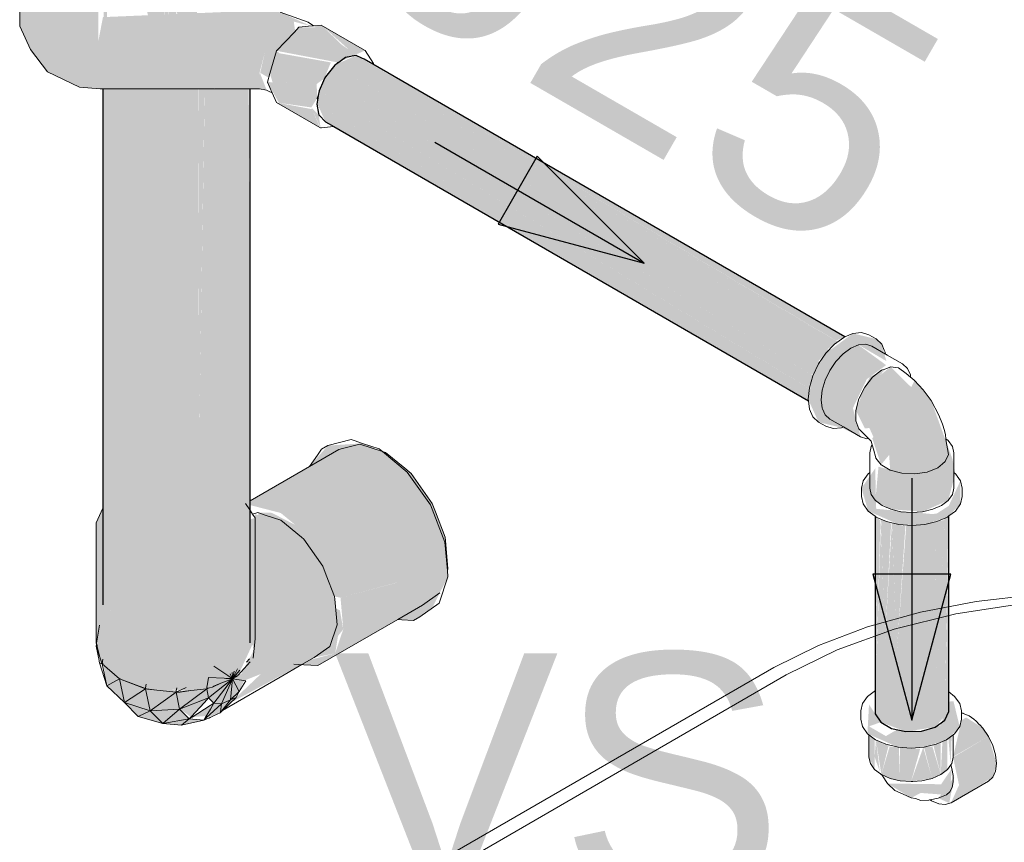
# Model space of a CAD drawing. Header units: millimetres. Extents: x 567 to 934, y -1 to 364.
# Tile 554 of 656: x 743.82 to 744.635, y 65.762 to 66.442. Entities that reach past the tile are written whole.
import ezdxf

# ---------------------------------------------------------------- set-up
doc = ezdxf.new("R2010")
doc.units = ezdxf.units.MM
doc.header["$MEASUREMENT"] = 0
doc.linetypes.add('NULL', pattern=[0])
for name, color, linetype, lineweight in [('AF-Condutos', 140, 'Continuous', 25), ('AF-Conexões', 152, 'Continuous', 18), ('AF-Curva de transposição', 152, 'Continuous', 18), ('AF-Peça de utilização', 152, 'Continuous', 18), ('AF-Sentido conduto', 140, 'Continuous', 30), ('AF-Textos conduto', 7, 'Continuous', 9), ('Peças hidrossanitárias', 7, 'Continuous', 13), ('Textos', 7, 'Continuous', 9)]:
    doc.layers.add(name, color=color, linetype=linetype, lineweight=lineweight)
doc.styles.add('Arial', font='arial.ttf')

msp = doc.modelspace()

# ---------------------------------------------------------------- hatches: boundary and pattern name
at = {"layer": 'AF-Condutos', "linetype": 'Continuous'}
for points in [[(743.94011, 66.38449), (743.94011, 67.32787), (743.92554, 66.44927)], [(744.01067, 65.92632), (744.01085, 66.14519), (744.00981, 66.38449), (744.00314, 66.38449), (744.00425, 66.16218), (744.00382, 66.16329), (743.9986, 66.38449), (743.97342, 66.38449), (743.96883, 66.09937), (743.9679, 66.38449), (743.94278, 66.38449), (743.94219, 66.44927), (743.94394, 66.38449), (743.94368, 66.44927), (743.94886, 66.38449), (743.96433, 67.26024), (743.94011, 67.26208), (743.94011, 66.44927), (743.94054, 66.38449), (743.89355, 66.38449), (743.89261, 66.44927), (743.88925, 67.2881), (743.88974, 66.44927), (743.88925, 66.38449), (743.88921, 65.95792), (743.89833, 65.96788), (743.89833, 65.9047), (743.89958, 66.00348), (743.91634, 65.98096), (743.92259, 65.98457), (743.94011, 65.98314), (743.94011, 65.89665), (743.94418, 65.89871), (743.95686, 65.92887), (743.96554, 65.98104), (743.96554, 65.89297), (743.96744, 66.01046), (743.98198, 65.93071), (743.98784, 65.966), (743.98823, 65.91372), (743.98963, 66.02327), (744.00224, 65.92391), (744.00428, 65.91311)], [(743.96703, 66.38449), (743.96554, 67.26837), (743.96554, 66.44928)], [(743.96554, 66.38449), (743.96554, 67.26193), (743.96436, 67.26184), (743.95001, 66.44927)], [(744.09853, 66.41217), (744.08101, 66.40419), (744.48943, 66.16839), (744.48952, 66.16849), (744.11268, 66.39669), (744.49695, 66.17547)], [(744.13527, 66.39096), (744.09853, 66.41217), (744.5042, 66.17128)], [(744.10522, 66.40908), (744.50211, 66.17919), (744.50286, 66.1795)], [(744.10522, 66.40908), (744.11417, 66.40368), (744.50211, 66.17919)], [(744.08144, 66.40392), (744.07321, 66.39449), (744.48202, 66.15846), (744.48212, 66.1586)], [(744.48898, 66.16865), (744.08101, 66.40419), (744.48087, 66.15936)], [(744.11417, 66.40368), (744.13527, 66.39096), (744.51276, 66.17301)], [(744.06792, 66.38302), (744.47638, 66.1472), (744.47643, 66.14736), (744.07281, 66.39361)], [(744.07321, 66.39449), (744.07281, 66.39361), (744.47643, 66.14737)], [(744.47503, 66.14823), (744.48745, 66.15533), (744.07321, 66.39449)], [(744.49641, 66.17577), (744.11268, 66.39669), (744.48835, 66.1692)], [(743.96883, 66.09937), (743.97331, 66.38449), (743.96807, 66.38449)], [(744.00425, 66.16218), (744.00314, 66.38449), (743.9986, 66.38449), (744.00382, 66.16329)], [(744.01085, 66.14519), (744.01085, 66.38449), (744.00992, 66.38449)], [(744.13527, 66.39096), (744.49559, 66.17641), (744.50209, 66.17918)], [(744.06605, 66.37177), (744.4734, 66.13659), (744.47342, 66.13674), (744.06856, 66.38263)], [(744.47331, 66.13685), (744.47638, 66.1472), (744.06792, 66.38302)], [(744.06605, 66.37177), (744.47261, 66.12922), (744.4734, 66.13659)], [(744.07321, 66.35733), (744.47267, 66.12671), (744.08342, 66.35365), (744.47237, 66.12918), (744.47261, 66.12922), (744.06697, 66.37122)], [(744.47237, 66.12696), (744.47259, 66.12904), (744.08342, 66.35365)], [(744.58881, 66.03147), (744.58597, 65.88819), (744.58554, 66.02901), (744.58507, 66.02946), (744.5791, 65.89337), (744.57758, 66.02614), (744.55365, 66.02392), (744.54582, 65.91843), (744.54174, 66.02576), (744.53595, 65.92586), (744.53274, 66.02886), (744.5292, 65.91298), (744.52805, 66.03117), (744.52855, 65.91327), (744.52799, 65.86795), (744.53255, 65.86109), (744.55344, 65.85325), (744.5775, 65.85698), (744.58881, 65.86979)], [(744.52855, 65.91327), (744.52799, 66.03121), (744.52799, 65.91352)], [(744.5292, 65.91298), (744.53228, 66.02798), (744.52812, 66.03112)], [(744.53595, 65.92586), (744.54115, 66.02513), (744.53283, 66.02882)], [(744.58501, 66.02822), (744.57759, 66.02644), (744.5791, 65.89337)], [(744.58853, 66.03099), (744.58554, 66.02967), (744.58596, 65.88785)], [(743.99548, 65.91066), (744.00223, 65.92386), (743.98963, 66.02327), (743.98934, 65.99675)], [(744.54582, 65.91843), (744.55296, 66.02308), (744.54182, 66.02574)], [(743.98198, 65.93071), (743.96744, 66.01046), (743.96661, 65.95775)], [(743.93085, 65.92752), (743.92224, 65.90782), (743.92812, 65.91113)]]:
    msp.add_hatch(color=151, dxfattribs=at).paths.add_polyline_path(points)
at = {"layer": 'AF-Conexões', "linetype": 'Continuous'}
for points in [[(744.50021, 66.10447), (744.5159, 66.09689), (744.50953, 66.12065), (744.52099, 66.14451), (744.537, 66.15619), (744.51419, 66.17282), (744.53333, 66.17344), (744.52865, 66.17778), (744.50956, 66.18235), (744.48722, 66.16606), (744.47644, 66.14739), (744.4725, 66.12811), (744.48112, 66.10905)], [(744.50137, 66.11014), (744.51419, 66.17282), (744.5119, 66.17259)], [(744.53333, 66.17344), (744.5144, 66.17284), (744.53717, 66.15957)], [(744.59429, 66.06643), (744.59183, 66.07862), (744.57426, 66.12684), (744.56059, 66.14345), (744.55776, 66.13794), (744.54073, 66.15468), (744.51931, 66.13793), (744.51194, 66.11872), (744.51938, 66.10386), (744.53708, 66.10537), (744.52552, 66.09577), (744.53286, 66.07387), (744.53949, 66.08194), (744.54038, 66.06947), (744.53072, 66.07227), (744.52811, 66.04437), (744.54084, 66.03702), (744.56723, 66.03502), (744.58835, 66.04437)], [(744.53668, 66.15317), (744.52364, 66.14644), (744.51385, 66.12718)], [(744.51365, 66.12524), (744.52692, 66.0959), (744.53965, 66.10326)], [(744.51659, 66.05441), (744.52217, 66.03559), (744.54746, 66.02439), (744.56901, 66.02439), (744.58768, 66.03061), (744.59845, 66.04139), (744.59845, 66.06063), (744.58881, 66.03985), (744.57905, 66.03359), (744.55823, 66.03037), (744.52879, 66.03741), (744.52799, 66.07081)], [(744.52879, 66.03741), (744.55823, 66.03037), (744.57541, 66.03303)]]:
    msp.add_hatch(color=161, dxfattribs=at).paths.add_polyline_path(points)
at = {"layer": 'AF-Curva de transposição', "linetype": 'Continuous'}
for points in [[(743.88206, 66.52559), (743.86661, 66.54558), (743.83573, 66.53909), (743.82033, 66.51246), (743.82034, 66.43627), (743.82924, 66.41709), (743.84347, 66.3986), (743.86968, 66.3859), (743.88678, 66.38449), (744.01085, 66.3853), (744.01874, 66.39791), (744.02317, 66.41496), (744.03204, 66.41511), (744.0482, 66.43218), (744.04703, 66.44014), (744.06116, 66.43645), (744.03585, 66.44787), (744.01875, 66.44928), (743.88921, 66.44382), (743.88527, 66.42332), (743.86968, 66.43238), (743.88091, 66.45021), (743.87193, 66.45456), (743.88543, 66.44151), (743.87643, 66.45525), (743.8855, 66.44948), (743.88606, 66.51246)], [(743.8855, 66.44927), (743.88091, 66.45021), (743.86968, 66.43238), (743.88527, 66.42332)], [(744.06494, 66.43545), (744.05133, 66.43548), (744.03283, 66.41595), (744.08348, 66.40636), (744.10619, 66.41631), (744.06982, 66.43731), (744.0928, 66.41684)], [(744.06982, 66.43731), (744.06324, 66.43665), (744.08947, 66.41834)], [(744.02624, 66.39376), (744.03259, 66.41512), (744.02317, 66.41496), (744.01926, 66.39779)], [(744.02951, 66.39), (744.06595, 66.3885), (744.07769, 66.4064), (744.03525, 66.41395), (744.03283, 66.41595), (744.02727, 66.39724)], [(744.07239, 66.39311), (744.07769, 66.4064), (744.06595, 66.3885)], [(744.01874, 66.38449), (744.01874, 66.39791), (744.01085, 66.3853), (743.88921, 66.38449)], [(744.01899, 66.39788), (744.01874, 66.38449), (744.02461, 66.38356)], [(744.03479, 66.37296), (744.06155, 66.36917), (744.06595, 66.3885), (744.02517, 66.39017)], [(744.06646, 66.37689), (744.06595, 66.3885), (744.06155, 66.36917)], [(744.06864, 66.35257), (744.06221, 66.36771), (744.03283, 66.37324)], [(744.0677, 66.36316), (744.06155, 66.36917), (744.0692, 66.35224)]]:
    msp.add_hatch(color=161, dxfattribs=at).paths.add_polyline_path(points)
at = {"layer": 'AF-Peça de utilização', "linetype": 'Continuous'}
for points in [[(744.13302, 65.94599), (744.1461, 65.94516), (744.162, 65.95637), (744.17454, 65.98124), (744.17206, 66.00996), (744.16018, 66.04059), (744.14095, 66.06783), (744.1203, 66.08482), (744.10391, 66.09153), (744.07522, 66.08964), (744.06, 66.07238), (744.07389, 66.0804), (744.1125, 66.01795), (744.14305, 65.95178)], [(744.08428, 66.0864), (744.01085, 66.044), (744.01085, 66.04051), (744.03629, 66.03395), (744.1229, 66.08395), (744.10176, 66.09097)], [(744.1229, 66.08395), (744.03629, 66.03395), (744.05743, 66.01656), (744.07491, 65.99181), (744.08571, 65.96396), (744.17399, 65.98769), (744.17232, 66.01396), (744.16151, 66.04181), (744.14403, 66.06656)], [(743.88407, 65.92441), (743.88795, 65.91027), (743.90293, 65.99695), (743.92599, 65.98831), (743.94969, 66.02395), (743.88921, 66.02578), (743.88921, 66.03793), (743.88365, 66.02595)], [(744.01085, 66.03584), (744.00249, 66.03917), (743.9811, 66.02683)], [(744.01727, 66.03427), (744.03629, 65.97395), (744.05743, 66.01656), (744.04852, 66.0239), (744.02885, 66.03408)], [(743.88806, 65.91088), (743.90293, 65.89695), (743.92442, 65.8889), (743.96183, 65.88716), (744.00109, 65.89992), (744.01501, 65.92993), (744.01501, 66.02993), (743.98212, 66.01894), (743.94871, 65.99965), (743.94376, 66.01504), (743.92599, 65.98831), (743.90293, 65.99695)], [(744.06378, 65.9144), (744.07679, 65.92357), (744.0828, 65.94146), (744.08098, 65.9626), (744.07105, 65.99002), (744.05532, 66.0123), (744.03629, 66.02795), (744.01501, 66.03296), (744.01501, 65.97484), (744.01085, 65.95526), (744.01501, 65.94794), (744.00195, 65.92255), (744.01085, 65.93123), (744.0142, 65.92095), (743.9918, 65.87835), (744.00668, 65.89563), (744.01978, 65.90085), (743.99451, 65.87689)], [(744.03629, 65.97395), (744.07491, 65.99181), (744.05743, 66.01656)], [(744.03629, 65.97395), (744.08571, 65.96396), (744.07491, 65.99181)], [(744.15344, 65.95778), (744.1679, 65.96797), (744.17401, 65.98747), (744.08571, 65.96396), (744.08797, 65.93785), (744.08129, 65.91797), (744.06684, 65.90778)], [(744.08519, 65.95356), (744.03629, 65.97395), (744.0828, 65.94146), (744.07679, 65.92357), (744.08797, 65.93785)], [(744.0836, 65.93226), (744.07679, 65.92357), (744.08129, 65.91797)], [(744.07679, 65.92357), (744.06378, 65.9144), (744.08129, 65.91797)], [(744.06684, 65.90778), (744.08129, 65.91797), (744.0471, 65.90903)], [(743.89233, 65.89121), (743.9184, 65.86576), (743.93868, 65.85985), (743.95423, 65.85846), (743.97254, 65.86265), (743.96063, 65.86371), (743.95255, 65.87189), (743.94969, 65.88577), (743.92812, 65.87054), (743.925, 65.89238), (743.90334, 65.89719), (743.88939, 65.90986)], [(743.92438, 65.88868), (743.92966, 65.89135), (743.92812, 65.91113)], [(743.99806, 65.89851), (743.98092, 65.90745), (743.97655, 65.89797), (743.99258, 65.89958), (743.9768, 65.89311), (743.97655, 65.89797), (743.96492, 65.88978), (743.95366, 65.88631), (743.93029, 65.89121), (743.92529, 65.88857), (743.92812, 65.87054), (743.94969, 65.88577), (743.95255, 65.87189), (743.975, 65.88868), (743.97655, 65.88116)], [(743.98621, 65.86888), (743.99929, 65.88134), (744.0104, 65.90482), (743.99646, 65.89695), (743.97655, 65.88116), (743.98092, 65.87674), (743.97464, 65.86456)], [(743.96213, 65.86535), (743.97655, 65.88116), (743.975, 65.88868), (743.95255, 65.87189)], [(743.97464, 65.86617), (743.98092, 65.87674), (743.96309, 65.86529)], [(744.59275, 65.87828), (744.58939, 65.87809), (744.57844, 65.84954), (744.55763, 65.84632), (744.5368, 65.84954), (744.52284, 65.8576), (744.53259, 65.86102), (744.52284, 65.87569), (744.52156, 65.85154), (744.54685, 65.84034), (744.5684, 65.84034), (744.58707, 65.84656), (744.59785, 65.85734)], [(744.60328, 65.86492), (744.59939, 65.86268), (744.59241, 65.83244), (744.62164, 65.84933), (744.61695, 65.8562)], [(744.58259, 65.85847), (744.56616, 65.85364), (744.54606, 65.85489), (744.5368, 65.84954), (744.55763, 65.84632), (744.57844, 65.84954)], [(744.52284, 65.85058), (744.52284, 65.832), (744.5275, 65.82196), (744.5275, 65.84707)], [(744.58222, 65.81798), (744.58775, 65.82196), (744.58775, 65.84686), (744.58355, 65.845)], [(744.59122, 65.84969), (744.58851, 65.84765), (744.59041, 65.82567)], [(744.62525, 65.81562), (744.62829, 65.82696), (744.62164, 65.84933), (744.5924, 65.83196), (744.59732, 65.80908), (744.59068, 65.79439)], [(744.53182, 65.81992), (744.52861, 65.84637), (744.5275, 65.83246)], [(744.53303, 65.81814), (744.53303, 65.84441), (744.52862, 65.84637)], [(744.53303, 65.8178), (744.54023, 65.81461), (744.54023, 65.84192)], [(744.53304, 65.84364), (744.53309, 65.81804), (744.5391, 65.84172)], [(744.54023, 65.84084), (744.54023, 65.81461), (744.54749, 65.84019)], [(744.54752, 65.84029), (744.54023, 65.81461), (744.54862, 65.8126)], [(744.54862, 65.8126), (744.55645, 65.83943), (744.54862, 65.84021)], [(744.5565, 65.83961), (744.54862, 65.8126), (744.55763, 65.81192), (744.56517, 65.83895)], [(744.55763, 65.81192), (744.57502, 65.81461), (744.56773, 65.84029)], [(744.57502, 65.84084), (744.5684, 65.84034), (744.57502, 65.81461)], [(744.57502, 65.84192), (744.57502, 65.81461), (744.58222, 65.8178)], [(744.58222, 65.84364), (744.57603, 65.84216), (744.58222, 65.8178)], [(744.58695, 65.80096), (744.58978, 65.80341), (744.5913, 65.82271), (744.5825, 65.80973), (744.53814, 65.81036), (744.55777, 65.79847), (744.56562, 65.80255)], [(744.58011, 65.79819), (744.58922, 65.79426), (744.59337, 65.81589)]]:
    msp.add_hatch(color=161, dxfattribs=at).paths.add_polyline_path(points)

# ---------------------------------------------------------------- linework, layer by layer
at = {"layer": 'AF-Condutos'}
for p, q in [((744.08996, 66.41044), (744.08536, 66.40723)), ((744.0941, 66.41128), (744.08996, 66.41044)), ((744.09685, 66.41184), (744.0941, 66.41128)), ((744.09853, 66.41217), (744.09685, 66.41184)), ((744.10344, 66.4099), (744.09853, 66.41217)), ((744.10522, 66.40908), (744.10344, 66.4099)), ((744.50286, 66.1795), (744.10522, 66.40908)), ((744.08101, 66.40419), (744.07321, 66.39449)), ((744.08258, 66.40529), (744.08101, 66.40419)), ((744.08536, 66.40723), (744.08258, 66.40529)), ((744.07281, 66.39361), (744.07167, 66.39115)), ((744.07321, 66.39449), (744.07281, 66.39361)), ((743.88921, 66.38449), (743.88921, 66.03793)), ((744.01085, 66.14519), (744.01085, 66.38449)), ((744.07167, 66.39115), (744.06792, 66.38302)), ((744.06726, 66.37908), (744.06662, 66.37519)), ((744.06792, 66.38302), (744.06726, 66.37908)), ((744.06662, 66.37519), (744.06605, 66.37177)), ((744.06605, 66.37177), (744.0676, 66.36425)), ((744.0676, 66.36425), (744.06785, 66.36303)), ((744.06785, 66.36303), (744.06792, 66.36269)), ((744.06792, 66.36269), (744.07321, 66.35733)), ((744.07321, 66.35733), (744.07816, 66.35447)), ((744.07816, 66.35447), (744.08015, 66.35333)), ((744.08015, 66.35333), (744.47267, 66.12671)), ((744.01085, 66.06719), (744.01085, 66.14519)), ((744.01085, 66.04889), (744.01085, 66.06719)), ((744.01085, 66.044), (744.01085, 66.04889)), ((744.01085, 66.0364), (744.01085, 66.044)), ((743.88921, 66.03793), (743.88921, 65.95792)), ((744.01085, 66.03619), (744.01085, 66.0364)), ((744.01085, 66.03552), (744.01085, 66.03619)), ((744.01085, 66.03259), (744.01085, 66.03552)), ((744.01085, 65.92668), (744.01085, 66.03259)), ((744.52799, 66.03121), (744.52799, 65.91352)), ((744.58881, 65.88659), (744.58881, 66.03147)), ((744.52799, 65.91352), (744.52799, 65.89215)), ((744.52799, 65.89215), (744.52799, 65.89135)), ((744.52799, 65.89135), (744.52799, 65.88908)), ((744.52799, 65.88908), (744.52799, 65.88728)), ((744.52799, 65.88728), (744.52799, 65.88722)), ((744.52799, 65.88722), (744.52799, 65.86795)), ((744.58881, 65.88606), (744.58881, 65.88659)), ((744.58881, 65.86979), (744.58881, 65.88606)), ((744.52799, 65.86795), (744.53255, 65.86109)), ((744.58551, 65.86269), (744.58881, 65.86979)), ((744.53255, 65.86109), (744.54156, 65.85589)), ((744.54156, 65.85589), (744.55344, 65.85325)), ((744.56616, 65.85364), (744.5775, 65.85698)), ((744.5775, 65.85698), (744.58551, 65.86269)), ((744.55344, 65.85325), (744.56616, 65.85364))]:
    msp.add_line(p, q, dxfattribs=at)
at = {"layer": 'AF-Conexões'}
for p, q in [((744.50956, 66.18235), (744.50286, 66.1795)), ((744.51666, 66.18306), (744.50956, 66.18235)), ((744.52276, 66.18118), (744.51666, 66.18306)), ((744.52865, 66.17778), (744.52276, 66.18118)), ((744.49432, 66.17356), (744.48722, 66.16606)), ((744.50194, 66.17911), (744.49432, 66.17356)), ((744.50286, 66.1795), (744.50194, 66.17911)), ((744.51419, 66.17282), (744.50783, 66.17011)), ((744.5144, 66.17284), (744.51419, 66.17282)), ((744.52013, 66.17341), (744.5144, 66.17284)), ((744.52522, 66.17184), (744.52013, 66.17341)), ((744.53333, 66.17344), (744.52865, 66.17778)), ((744.53548, 66.16867), (744.53333, 66.17344)), ((744.48722, 66.16606), (744.48112, 66.15713)), ((744.50146, 66.16547), (744.49553, 66.15921)), ((744.50783, 66.17011), (744.50146, 66.16547)), ((744.53646, 66.16535), (744.52522, 66.17184)), ((744.53627, 66.16693), (744.53548, 66.16867)), ((744.53646, 66.16535), (744.53627, 66.16693)), ((744.53718, 66.16493), (744.53646, 66.16535)), ((744.53789, 66.16452), (744.53718, 66.16493)), ((744.55068, 66.15714), (744.53789, 66.16452)), ((744.48112, 66.15713), (744.47644, 66.14739)), ((744.49553, 66.15921), (744.49044, 66.15175)), ((744.55459, 66.15351), (744.55068, 66.15714)), ((744.49044, 66.15175), (744.48652, 66.14361)), ((744.53329, 66.15191), (744.52585, 66.14609)), ((744.53668, 66.15317), (744.53329, 66.15191)), ((744.5375, 66.15348), (744.53668, 66.15317)), ((744.54073, 66.15468), (744.5375, 66.15348)), ((744.54726, 66.15406), (744.54073, 66.15468)), ((744.55347, 66.14914), (744.54726, 66.15406)), ((744.55729, 66.14609), (744.55347, 66.14914)), ((744.55705, 66.14808), (744.55459, 66.15351)), ((744.55729, 66.14609), (744.55705, 66.14808)), ((744.47644, 66.14739), (744.4735, 66.13749)), ((744.48652, 66.14361), (744.48407, 66.13535)), ((744.52585, 66.14609), (744.51931, 66.13793)), ((744.55832, 66.14527), (744.55729, 66.14609)), ((744.56059, 66.14345), (744.55832, 66.14527)), ((744.56754, 66.13583), (744.56059, 66.14345)), ((744.4735, 66.13749), (744.4725, 66.12811)), ((744.48407, 66.13535), (744.48323, 66.12751)), ((744.51931, 66.13793), (744.51448, 66.12841)), ((744.57426, 66.12684), (744.56754, 66.13583)), ((744.4725, 66.12811), (744.47267, 66.12671)), ((744.47267, 66.12671), (744.4735, 66.11989)), ((744.48323, 66.12751), (744.48407, 66.12065)), ((744.51448, 66.12841), (744.51194, 66.11872)), ((744.58062, 66.11491), (744.57426, 66.12684)), ((744.4735, 66.11989), (744.47644, 66.11339)), ((744.48407, 66.12065), (744.48439, 66.11994)), ((744.48439, 66.11994), (744.48652, 66.11521)), ((744.51194, 66.11872), (744.51197, 66.11437)), ((744.47644, 66.11339), (744.48112, 66.10905)), ((744.48112, 66.10905), (744.48701, 66.10565)), ((744.48652, 66.11521), (744.49044, 66.11159)), ((744.49044, 66.11159), (744.50168, 66.1051)), ((744.51197, 66.11437), (744.51199, 66.11075)), ((744.51199, 66.11075), (744.51199, 66.11002)), ((744.51199, 66.11002), (744.51452, 66.10351)), ((744.58376, 66.10744), (744.58062, 66.11491)), ((744.58524, 66.10209), (744.58376, 66.10744)), ((744.48701, 66.10565), (744.4931, 66.10377)), ((744.4931, 66.10377), (744.50021, 66.10447)), ((744.50021, 66.10447), (744.50168, 66.1051)), ((744.50168, 66.1051), (744.50311, 66.10427)), ((744.50311, 66.10427), (744.5159, 66.09689)), ((744.51452, 66.10351), (744.51459, 66.10331)), ((744.51459, 66.10331), (744.5199, 66.09806)), ((744.58619, 66.09865), (744.58524, 66.10209)), ((744.5159, 66.09689), (744.52099, 66.09532)), ((744.5199, 66.09806), (744.52246, 66.09546)), ((744.52099, 66.09532), (744.52246, 66.09546)), ((744.52246, 66.09546), (744.52467, 66.09323)), ((744.52467, 66.09323), (744.52517, 66.09138)), ((744.52517, 66.09138), (744.5255, 66.09021)), ((744.58646, 66.09528), (744.58619, 66.09865)), ((744.58729, 66.09466), (744.58646, 66.09528)), ((744.5865, 66.09482), (744.58646, 66.09528)), ((744.58864, 66.08239), (744.5865, 66.09482)), ((744.58835, 66.09385), (744.58729, 66.09466)), ((744.59183, 66.08901), (744.58835, 66.09385)), ((744.52463, 66.08901), (744.52345, 66.08381)), ((744.52345, 66.08381), (744.52345, 66.06905)), ((744.5255, 66.09021), (744.52463, 66.08901)), ((744.5255, 66.09021), (744.52646, 66.0867)), ((744.52646, 66.0867), (744.52836, 66.07947)), ((744.59302, 66.08381), (744.59183, 66.08901)), ((744.59302, 66.06822), (744.59302, 66.08381)), ((744.52836, 66.07947), (744.52849, 66.07931)), ((744.52849, 66.07931), (744.53286, 66.07387)), ((744.58358, 66.07449), (744.58591, 66.07642)), ((744.58591, 66.07642), (744.58864, 66.08239)), ((744.52345, 66.0674), (744.52217, 66.06644)), ((744.52345, 66.06905), (744.52345, 66.0674)), ((744.52345, 66.0674), (744.52345, 66.05441)), ((744.53286, 66.07387), (744.53349, 66.0735)), ((744.53349, 66.0735), (744.54038, 66.06947)), ((744.54038, 66.06947), (744.55004, 66.06683)), ((744.55004, 66.06683), (744.56069, 66.06625)), ((744.56069, 66.06625), (744.57103, 66.06783)), ((744.57103, 66.06783), (744.57979, 66.07136)), ((744.57979, 66.07136), (744.58358, 66.07449)), ((744.59302, 66.0674), (744.59302, 66.06822)), ((744.59302, 66.05441), (744.59302, 66.0674)), ((744.59429, 66.06643), (744.59302, 66.0674)), ((744.51801, 66.06063), (744.51659, 66.05441)), ((744.52217, 66.06644), (744.51801, 66.06063)), ((744.59541, 66.06488), (744.59429, 66.06643)), ((744.59577, 66.06437), (744.59541, 66.06488)), ((744.59845, 66.06063), (744.59577, 66.06437)), ((744.59987, 66.05441), (744.59845, 66.06063)), ((744.51659, 66.05441), (744.51659, 66.04761)), ((744.52345, 66.05441), (744.52463, 66.04921)), ((744.59183, 66.04922), (744.59302, 66.05441)), ((744.59987, 66.04761), (744.59987, 66.05441)), ((744.51659, 66.04761), (744.51801, 66.04139)), ((744.52463, 66.04921), (744.52799, 66.04454)), ((744.52799, 66.04454), (744.52811, 66.04437)), ((744.52811, 66.04437), (744.53363, 66.04021)), ((744.58283, 66.04021), (744.58835, 66.04437)), ((744.58835, 66.04437), (744.58881, 66.04501)), ((744.58881, 66.04501), (744.59183, 66.04922)), ((744.59845, 66.04139), (744.59987, 66.04761)), ((744.51801, 66.04139), (744.52217, 66.03559)), ((744.52217, 66.03559), (744.52799, 66.03121)), ((744.53363, 66.04021), (744.54084, 66.03702)), ((744.54084, 66.03702), (744.54923, 66.03501)), ((744.54923, 66.03501), (744.55823, 66.03433)), ((744.55823, 66.03433), (744.56723, 66.03502)), ((744.56723, 66.03502), (744.57562, 66.03702)), ((744.57562, 66.03702), (744.58283, 66.04021)), ((744.58881, 66.03147), (744.59429, 66.03559)), ((744.59429, 66.03559), (744.59845, 66.04139)), ((744.52799, 66.03121), (744.52879, 66.03061)), ((744.52879, 66.03061), (744.53741, 66.02679)), ((744.53741, 66.02679), (744.54746, 66.02439)), ((744.56901, 66.02439), (744.57905, 66.02679)), ((744.57905, 66.02679), (744.58768, 66.03061)), ((744.58768, 66.03061), (744.58881, 66.03147)), ((744.54746, 66.02439), (744.55823, 66.02357)), ((744.55823, 66.02357), (744.56901, 66.02439))]:
    msp.add_line(p, q, dxfattribs=at)
at = {"layer": 'AF-Curva de transposição'}
for p, q in [((743.82033, 66.49981), (743.82034, 66.43627)), ((744.05892, 66.43967), (744.03585, 66.44787)), ((743.82034, 66.43627), (743.82924, 66.41709)), ((744.05133, 66.43548), (744.04757, 66.43151)), ((744.05917, 66.43625), (744.05133, 66.43548)), ((744.06324, 66.43665), (744.05892, 66.43967)), ((744.06324, 66.43665), (744.05917, 66.43625)), ((744.06982, 66.43731), (744.06324, 66.43665)), ((744.10563, 66.41663), (744.06982, 66.43731)), ((744.04757, 66.43151), (744.03283, 66.41595)), ((743.82924, 66.41709), (743.84347, 66.3986)), ((744.03283, 66.41595), (744.02727, 66.39724)), ((744.0941, 66.41128), (744.09598, 66.41215)), ((744.09598, 66.41215), (744.09685, 66.41184)), ((744.10619, 66.41631), (744.10563, 66.41663)), ((744.11304, 66.40546), (744.10619, 66.41631)), ((744.08258, 66.40529), (744.08348, 66.40636)), ((744.08348, 66.40636), (744.08536, 66.40723)), ((744.11335, 66.40498), (744.11304, 66.40546)), ((744.11331, 66.40441), (744.11335, 66.40498)), ((743.84347, 66.3986), (743.86968, 66.3859)), ((744.02727, 66.39724), (744.02517, 66.39017)), ((744.07167, 66.39115), (744.07239, 66.39311)), ((744.07239, 66.39311), (744.07281, 66.39361)), ((743.86968, 66.3859), (743.88678, 66.38449)), ((743.88678, 66.38449), (743.88921, 66.38449)), ((743.88921, 66.38449), (744.01085, 66.38449)), ((744.01085, 66.38449), (744.01874, 66.38449)), ((744.01874, 66.38449), (744.02461, 66.38356)), ((744.02517, 66.39017), (744.0292, 66.38128)), ((744.02461, 66.38356), (744.02606, 66.38274)), ((744.02606, 66.38274), (744.0292, 66.38128)), ((744.0292, 66.38128), (744.03283, 66.37324)), ((744.06646, 66.37689), (744.06726, 66.37908)), ((744.06662, 66.37519), (744.06646, 66.37689)), ((744.03283, 66.37324), (744.06864, 66.35257)), ((744.0677, 66.36316), (744.0676, 66.36425)), ((744.06785, 66.36303), (744.0677, 66.36316)), ((744.06864, 66.35257), (744.0692, 66.35224)), ((744.0692, 66.35224), (744.07005, 66.35233)), ((744.07005, 66.35233), (744.07744, 66.35306)), ((744.07744, 66.35306), (744.08015, 66.35333))]:
    msp.add_line(p, q, dxfattribs=at)
at = {"layer": 'AF-Peça de utilização'}
for p, q in [((744.09445, 66.09467), (744.07522, 66.08964)), ((744.09709, 66.09379), (744.09445, 66.09467)), ((744.10391, 66.09153), (744.09709, 66.09379)), ((744.1177, 66.08695), (744.10391, 66.09153)), ((744.08428, 66.0864), (744.06, 66.07238)), ((744.07003, 66.08664), (744.06661, 66.08177)), ((744.07522, 66.08964), (744.07003, 66.08664)), ((744.08748, 66.08723), (744.08428, 66.0864)), ((744.10176, 66.09097), (744.08748, 66.08723)), ((744.1203, 66.08482), (744.10176, 66.09097)), ((744.1203, 66.08482), (744.1177, 66.08695)), ((744.1229, 66.08395), (744.1203, 66.08482)), ((744.14095, 66.06783), (744.1203, 66.08482)), ((744.1388, 66.07087), (744.1229, 66.08395)), ((744.06661, 66.08177), (744.06, 66.07238)), ((744.06, 66.07238), (744.01085, 66.044)), ((744.14403, 66.06656), (744.1388, 66.07087)), ((744.16018, 66.04059), (744.14095, 66.06783)), ((744.16151, 66.04181), (744.14403, 66.06656)), ((743.88921, 66.03793), (743.88365, 66.02595)), ((744.01067, 66.03646), (744.0071, 66.04183)), ((744.01117, 66.03571), (744.01085, 66.03619)), ((744.01289, 66.03312), (744.01117, 66.03571)), ((744.01727, 66.03427), (744.01289, 66.03312)), ((744.02429, 66.03194), (744.01727, 66.03427)), ((744.17206, 66.00996), (744.16018, 66.04059)), ((744.16419, 66.03491), (744.16151, 66.04181)), ((744.17232, 66.01396), (744.16419, 66.03491)), ((743.88365, 66.02595), (743.88365, 65.92595)), ((744.01501, 66.02993), (744.01289, 66.03312)), ((744.01501, 65.92993), (744.01501, 66.02993)), ((744.03629, 66.02795), (744.02429, 66.03194)), ((744.05343, 66.01386), (744.03629, 66.02795)), ((744.05532, 66.0123), (744.05343, 66.01386)), ((744.07105, 65.99002), (744.05532, 66.0123)), ((744.1741, 65.98642), (744.17206, 66.00996)), ((744.17283, 66.00797), (744.17232, 66.01396)), ((744.17457, 65.98785), (744.17283, 66.00797)), ((744.07396, 65.98251), (744.07105, 65.99002)), ((744.1741, 65.98642), (744.17457, 65.98785)), ((744.17454, 65.98124), (744.1741, 65.98642)), ((744.08077, 65.96496), (744.07396, 65.98251)), ((744.1672, 65.95937), (744.17454, 65.98124)), ((744.08098, 65.9626), (744.08077, 65.96496)), ((744.0828, 65.94146), (744.08098, 65.9626)), ((744.15344, 65.95778), (744.1679, 65.96797)), ((744.13302, 65.94599), (744.15344, 65.95778)), ((744.1513, 65.94816), (744.1672, 65.95937)), ((744.06684, 65.90778), (744.13302, 65.94599)), ((744.13302, 65.94599), (744.13641, 65.94577)), ((744.13641, 65.94577), (744.1461, 65.94516)), ((744.1461, 65.94516), (744.1513, 65.94816)), ((743.88641, 65.94114), (743.88395, 65.92632)), ((744.07679, 65.92357), (744.0828, 65.94146)), ((744.01357, 65.91407), (744.01501, 65.92993)), ((743.8838, 65.9254), (743.88356, 65.92395)), ((743.88407, 65.92441), (743.88356, 65.92395)), ((743.88356, 65.92395), (743.8867, 65.91482)), ((743.88356, 65.92395), (743.88602, 65.91198)), ((743.88365, 65.92595), (743.8838, 65.9254)), ((743.88395, 65.92632), (743.8838, 65.9254)), ((743.8838, 65.9254), (743.88407, 65.92441)), ((743.88479, 65.92506), (743.88407, 65.92441)), ((743.88407, 65.92441), (743.8867, 65.91482)), ((744.06378, 65.9144), (744.07679, 65.92357)), ((743.88602, 65.91198), (743.88613, 65.91146)), ((743.8867, 65.91482), (743.88841, 65.90986)), ((743.8867, 65.91482), (743.88795, 65.91027)), ((743.88864, 65.90966), (743.88921, 65.91305)), ((744.00799, 65.91057), (744.0104, 65.91341)), ((744.05375, 65.90861), (744.06378, 65.9144)), ((743.88613, 65.91146), (743.88641, 65.91007)), ((743.88641, 65.91007), (743.89233, 65.89121)), ((743.88859, 65.90934), (743.88641, 65.91007)), ((743.88795, 65.91027), (743.88841, 65.90986)), ((743.88841, 65.90986), (743.88864, 65.90966)), ((743.88841, 65.90986), (743.88859, 65.90934)), ((743.88939, 65.90986), (743.88859, 65.90934)), ((743.88859, 65.90934), (743.88864, 65.90966)), ((743.88859, 65.90934), (743.90293, 65.89695)), ((743.89233, 65.89121), (743.88859, 65.90934)), ((743.99258, 65.89958), (743.98092, 65.90745)), ((743.99696, 65.89799), (744.00044, 65.90518)), ((743.99759, 65.89829), (744.00246, 65.90404)), ((744.00109, 65.89992), (744.01085, 65.91098)), ((744.03583, 65.89826), (744.05375, 65.90861)), ((744.0471, 65.90903), (744.05542, 65.9085)), ((744.05542, 65.9085), (744.06684, 65.90778)), ((743.90293, 65.89695), (743.89233, 65.89121)), ((743.90334, 65.89719), (743.90293, 65.89695)), ((743.90293, 65.89695), (743.92442, 65.8889)), ((743.90293, 65.89695), (743.92438, 65.88868)), ((743.90697, 65.87732), (743.90293, 65.89695)), ((743.97568, 65.89279), (743.97655, 65.89797)), ((743.9894, 65.89731), (743.97655, 65.89797)), ((743.99646, 65.89695), (743.97655, 65.88116)), ((743.99646, 65.89695), (743.98092, 65.87674)), ((743.98662, 65.89316), (743.99646, 65.89695)), ((743.99646, 65.89695), (743.98737, 65.87616)), ((743.98816, 65.87074), (744.03583, 65.89826)), ((743.99083, 65.89724), (743.9894, 65.89731)), ((743.99491, 65.89703), (743.99083, 65.89724)), ((743.99445, 65.89831), (743.99258, 65.89958)), ((743.99575, 65.89743), (743.99445, 65.89831)), ((743.99562, 65.89865), (743.9945, 65.90095)), ((743.99646, 65.89695), (743.99477, 65.87954)), ((743.99646, 65.89695), (743.99491, 65.89703)), ((743.99614, 65.89761), (743.99562, 65.89865)), ((743.99646, 65.89695), (743.99575, 65.89743)), ((743.99632, 65.89886), (743.99609, 65.90208)), ((743.99646, 65.89695), (743.99614, 65.89761)), ((743.9964, 65.89773), (743.99632, 65.89886)), ((743.99646, 65.89695), (743.9964, 65.89773)), ((743.99646, 65.89695), (744.00046, 65.89921)), ((743.99646, 65.89695), (743.99759, 65.89829)), ((743.99646, 65.89695), (743.99696, 65.89799)), ((743.99646, 65.89695), (743.99665, 65.89785)), ((743.99646, 65.89695), (744.00738, 65.89522)), ((743.99646, 65.89695), (744.00185, 65.88628)), ((743.99665, 65.89785), (743.99782, 65.90332)), ((743.99759, 65.89829), (744.00109, 65.89992)), ((743.89233, 65.89121), (743.90697, 65.87732)), ((743.92438, 65.88868), (743.90697, 65.87732)), ((743.92438, 65.88868), (743.92453, 65.88957)), ((743.92465, 65.88881), (743.92438, 65.88868)), ((743.92438, 65.88868), (743.92521, 65.88858)), ((743.92812, 65.87054), (743.92438, 65.88868)), ((743.92453, 65.88957), (743.925, 65.89238)), ((743.92465, 65.88881), (743.92529, 65.88857)), ((743.92521, 65.88858), (743.92529, 65.88857)), ((743.92529, 65.88857), (743.93388, 65.88759)), ((743.92529, 65.88857), (743.92599, 65.88831)), ((743.92599, 65.88831), (743.93388, 65.88759)), ((743.93388, 65.88759), (743.94969, 65.88577)), ((743.94987, 65.88687), (743.95029, 65.88934)), ((743.95807, 65.88958), (743.95037, 65.88608)), ((743.975, 65.88868), (743.95255, 65.87189)), ((743.96183, 65.88716), (743.975, 65.88868)), ((743.975, 65.88868), (743.97727, 65.88955)), ((743.975, 65.88868), (743.97509, 65.88922)), ((743.97655, 65.88116), (743.975, 65.88868)), ((743.97509, 65.88922), (743.97524, 65.8901)), ((743.97509, 65.88922), (743.97727, 65.88955)), ((743.97524, 65.8901), (743.97568, 65.89279)), ((743.97727, 65.88955), (743.97972, 65.88993)), ((743.97972, 65.88993), (743.98662, 65.89316)), ((743.97998, 65.8906), (743.98662, 65.89316)), ((744.00185, 65.88628), (744.00738, 65.89522)), ((743.94969, 65.88577), (743.92812, 65.87054)), ((743.94969, 65.88577), (743.94975, 65.88613)), ((743.95037, 65.88608), (743.94969, 65.88577)), ((743.94969, 65.88577), (743.95148, 65.88598)), ((743.95255, 65.87189), (743.94969, 65.88577)), ((743.94975, 65.88613), (743.94987, 65.88687)), ((743.95037, 65.88608), (743.95148, 65.88598)), ((743.95148, 65.88598), (743.95315, 65.88582)), ((743.95255, 65.87189), (743.97655, 65.88116)), ((743.95315, 65.88582), (743.96183, 65.88716)), ((743.9532, 65.88617), (743.96183, 65.88716)), ((743.97655, 65.88116), (743.97314, 65.87743)), ((743.97895, 65.87873), (743.97655, 65.88116)), ((743.98731, 65.87024), (743.99477, 65.87954)), ((743.99477, 65.87954), (743.98737, 65.87616)), ((743.98816, 65.87074), (743.99929, 65.88134)), ((744.00185, 65.88628), (743.99477, 65.87954)), ((743.99477, 65.87954), (743.99929, 65.88134)), ((743.99929, 65.88134), (744.00185, 65.88628)), ((744.52156, 65.88238), (744.5174, 65.87659)), ((744.52818, 65.88736), (744.52156, 65.88238)), ((744.59368, 65.88238), (744.58881, 65.88606)), ((744.59785, 65.87659), (744.59368, 65.88238)), ((743.90697, 65.87732), (743.9184, 65.86576)), ((743.90697, 65.87732), (743.92812, 65.87054)), ((743.92812, 65.87054), (743.95255, 65.87189)), ((743.95255, 65.87189), (743.93868, 65.85985)), ((743.96063, 65.86371), (743.95255, 65.87189)), ((743.97314, 65.87743), (743.96213, 65.86535)), ((743.96309, 65.86529), (743.97786, 65.87477)), ((743.97805, 65.87192), (743.97371, 65.86462)), ((743.97464, 65.86456), (743.98737, 65.87616)), ((743.97786, 65.87477), (743.98092, 65.87674)), ((743.98092, 65.87674), (743.97805, 65.87192)), ((743.98092, 65.87674), (743.97895, 65.87873)), ((743.98737, 65.87616), (743.98092, 65.87674)), ((743.98668, 65.87184), (743.98634, 65.86969)), ((743.98737, 65.87616), (743.98668, 65.87184)), ((744.5174, 65.87659), (744.51598, 65.87036)), ((744.59927, 65.87036), (744.59785, 65.87659)), ((743.92812, 65.87054), (743.9184, 65.86576)), ((743.9184, 65.86576), (743.93868, 65.85985)), ((743.93868, 65.85985), (743.92812, 65.87054)), ((743.93868, 65.85985), (743.96063, 65.86371)), ((743.96063, 65.86371), (743.95423, 65.85846)), ((743.96213, 65.86535), (743.96063, 65.86371)), ((743.96063, 65.86371), (743.96309, 65.86529)), ((743.97254, 65.86265), (743.96063, 65.86371)), ((743.97371, 65.86462), (743.97254, 65.86265)), ((743.97254, 65.86265), (743.97464, 65.86456)), ((743.97254, 65.86265), (743.97647, 65.86444)), ((743.97647, 65.86444), (743.9802, 65.86614)), ((743.97647, 65.86444), (743.97718, 65.8644)), ((743.97718, 65.8644), (743.9802, 65.86614)), ((743.9802, 65.86614), (743.98368, 65.86773)), ((743.98368, 65.86773), (743.98621, 65.86888)), ((743.98621, 65.86888), (743.98816, 65.87074)), ((743.98621, 65.86888), (743.98731, 65.87024)), ((743.98634, 65.86969), (743.98621, 65.86888)), ((744.51598, 65.87036), (744.51598, 65.86356)), ((744.51598, 65.86356), (744.5174, 65.85734)), ((744.59785, 65.85734), (744.59927, 65.86356)), ((744.59927, 65.86896), (744.59927, 65.87036)), ((744.59927, 65.86356), (744.59927, 65.86896)), ((744.60039, 65.86848), (744.59973, 65.86876)), ((744.60068, 65.86835), (744.60039, 65.86848)), ((744.6056, 65.86626), (744.60068, 65.86835)), ((744.60949, 65.86343), (744.6056, 65.86626)), ((744.61147, 65.86198), (744.60949, 65.86343)), ((743.93868, 65.85985), (743.95423, 65.85846)), ((743.95423, 65.85846), (743.97254, 65.86265)), ((744.5174, 65.85734), (744.52156, 65.85154)), ((744.59369, 65.85154), (744.59785, 65.85734)), ((744.61431, 65.85898), (744.61147, 65.86198)), ((744.61454, 65.85874), (744.61431, 65.85898)), ((744.61695, 65.8562), (744.61454, 65.85874)), ((744.62164, 65.84933), (744.61695, 65.8562)), ((744.52156, 65.85154), (744.52284, 65.85058)), ((744.52284, 65.85058), (744.52818, 65.84656)), ((744.52284, 65.85058), (744.52284, 65.832)), ((744.58707, 65.84656), (744.59241, 65.85058)), ((744.59241, 65.85058), (744.59369, 65.85154)), ((744.59241, 65.832), (744.59241, 65.85058)), ((744.62525, 65.84182), (744.62164, 65.84933)), ((744.52818, 65.84656), (744.5368, 65.84274)), ((744.5368, 65.84274), (744.54685, 65.84034)), ((744.54685, 65.84034), (744.55763, 65.83952)), ((744.55763, 65.83952), (744.5684, 65.84034)), ((744.5684, 65.84034), (744.57844, 65.84274)), ((744.57844, 65.84274), (744.58707, 65.84656)), ((744.62752, 65.83419), (744.62525, 65.84182)), ((744.52284, 65.832), (744.52403, 65.8268)), ((744.59122, 65.82681), (744.59241, 65.832)), ((744.62829, 65.82696), (744.62752, 65.83419)), ((744.52403, 65.8268), (744.5275, 65.82196)), ((744.58775, 65.82196), (744.59041, 65.82567)), ((744.59041, 65.82567), (744.59122, 65.82681)), ((744.5913, 65.82271), (744.59041, 65.82567)), ((744.59238, 65.81701), (744.5913, 65.82271)), ((744.62752, 65.82063), (744.62829, 65.82696)), ((744.5275, 65.82196), (744.53239, 65.81829)), ((744.53239, 65.81829), (744.53303, 65.8178)), ((744.53303, 65.8178), (744.5333, 65.81768)), ((744.5333, 65.81768), (744.54023, 65.81461)), ((744.5333, 65.81768), (744.53338, 65.81754)), ((744.53338, 65.81754), (744.53394, 65.81659)), ((744.53394, 65.81659), (744.53814, 65.81036)), ((744.54023, 65.81461), (744.54862, 65.8126)), ((744.56663, 65.8126), (744.57502, 65.81461)), ((744.57502, 65.81461), (744.58222, 65.8178)), ((744.58222, 65.8178), (744.58775, 65.82196)), ((744.59255, 65.81169), (744.59238, 65.81701)), ((744.62164, 65.81227), (744.62525, 65.81562)), ((744.62525, 65.81562), (744.62752, 65.82063)), ((744.53814, 65.81036), (744.54422, 65.80454)), ((744.54862, 65.8126), (744.55763, 65.81192)), ((744.55763, 65.81192), (744.55919, 65.81204)), ((744.55919, 65.81204), (744.56663, 65.8126)), ((744.58978, 65.80341), (744.59167, 65.80707)), ((744.59068, 65.79439), (744.62164, 65.81227)), ((744.59167, 65.80707), (744.59255, 65.81169)), ((744.54422, 65.80454), (744.551, 65.8015)), ((744.551, 65.8015), (744.55777, 65.79847)), ((744.55777, 65.79847), (744.56144, 65.79791)), ((744.56144, 65.79791), (744.56572, 65.79633)), ((744.57346, 65.79684), (744.58011, 65.79819)), ((744.58011, 65.79819), (744.58695, 65.80096)), ((744.58695, 65.80096), (744.58978, 65.80341)), ((744.56572, 65.79633), (744.57245, 65.79664)), ((744.57245, 65.79664), (744.57289, 65.79673)), ((744.57289, 65.79673), (744.57346, 65.79684)), ((744.57346, 65.79684), (744.57463, 65.79598)), ((744.57463, 65.79598), (744.58051, 65.79348)), ((744.58051, 65.79348), (744.58598, 65.79294)), ((744.58598, 65.79294), (744.59068, 65.79439))]:
    msp.add_line(p, q, dxfattribs=at)
at = {"layer": 'AF-Sentido conduto'}
for p, q in [((744.24843, 66.32884), (744.21608, 66.2728)), ((744.33682, 66.24045), (744.24843, 66.32884)), ((744.21608, 66.2728), (744.33682, 66.24045)), ((744.59059, 65.98335), (744.52588, 65.98335)), ((744.52588, 65.98335), (744.55823, 65.86261)), ((744.55823, 65.86261), (744.59059, 65.98335))]:
    msp.add_line(p, q, dxfattribs=at)
for points in [[(744.16361, 66.34045), (744.33682, 66.24045)], [(744.55823, 66.06261), (744.55823, 65.86261)]]:
    msp.add_lwpolyline(points, dxfattribs=at)
at = {"layer": 'Peças hidrossanitárias', "color": 8, "lineweight": 5}
for p, q in [((744.44404, 65.90629), (744.01514, 65.65866)), ((744.10541, 65.69857), (744.45439, 65.90006))]:
    msp.add_line(p, q, dxfattribs=at)
for points in [[(744.84994, 65.95293), (744.80373, 65.96152), (744.756, 65.96667), (744.70752, 65.96828), (744.65909, 65.96633), (744.61147, 65.96086), (744.56543, 65.95195), (744.52172, 65.93974), (744.48104, 65.92444), (744.44404, 65.90629)], [(744.91497, 65.92801), (744.86618, 65.94341), (744.81393, 65.95439), (744.75941, 65.9607), (744.70387, 65.96219), (744.64857, 65.95883), (744.59478, 65.95071), (744.54372, 65.93799), (744.49657, 65.92098), (744.45439, 65.90006)]]:
    msp.add_lwpolyline(points, dxfattribs=at)

# ---------------------------------------------------------------- texts
at = {"layer": 'AF-Textos conduto', "linetype": 'NULL', "insert": (744.28851, 66.35677), "char_height": 0.2, "width": 0.9628049, "attachment_point": 8, "rotation": 329.99993, "line_spacing_factor": 0.6, "style": 'Arial'}
msp.add_mtext('ø25', dxfattribs=at)
at = {"layer": 'Textos', "linetype": 'NULL', "insert": (744.08, 65.71523), "char_height": 0.2, "width": 0.7457317, "attachment_point": 7, "line_spacing_factor": 0.6, "style": 'Arial'}
msp.add_mtext('VS', dxfattribs=at)

doc.saveas('drawing.dxf')
